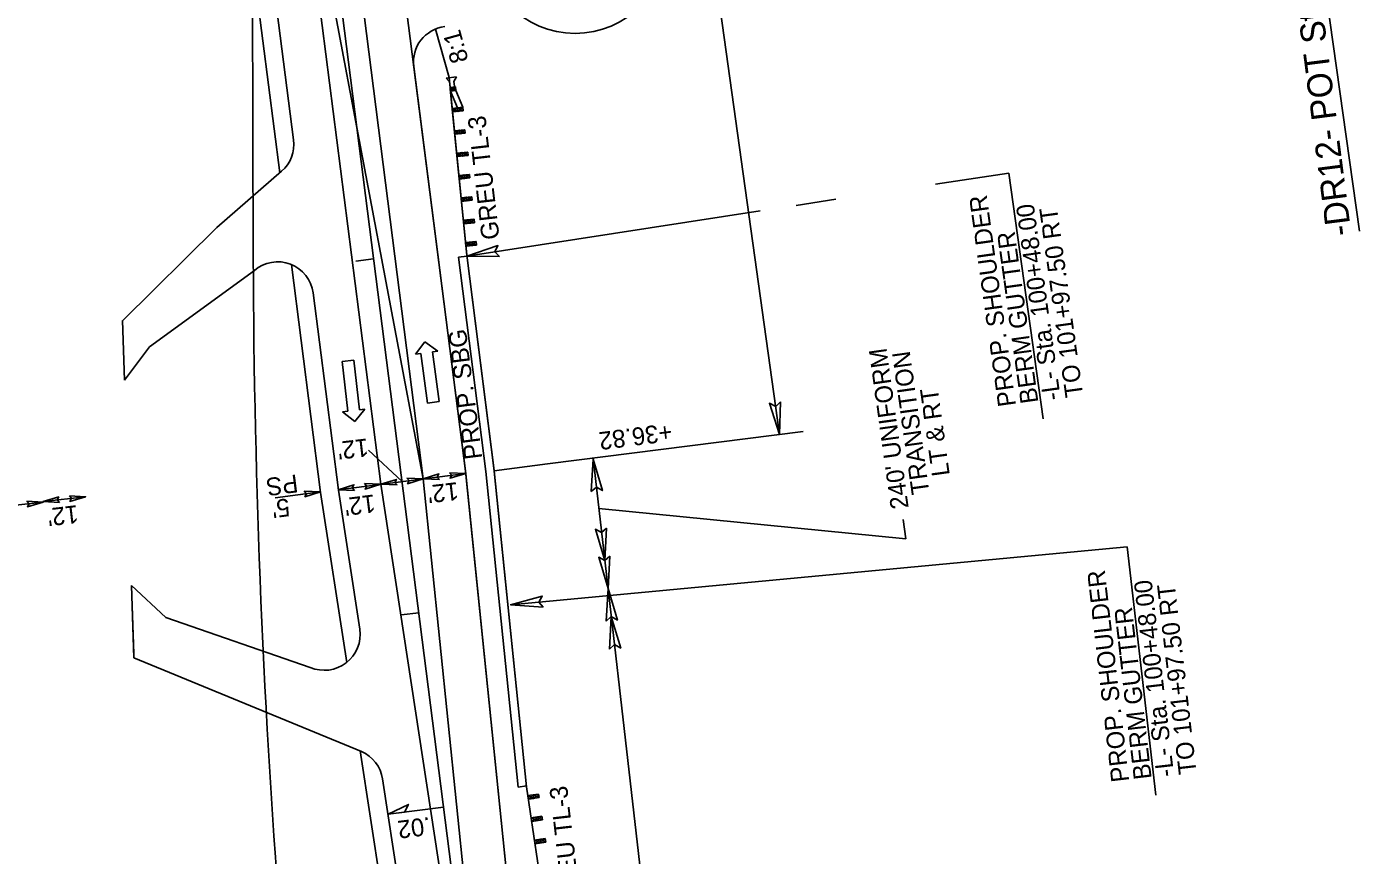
# Model space of a CAD drawing. Extents: x 472216 to 481979, y 489069 to 507339.
# Drawn here: x 478076.7 to 478450.1, y 496648.4 to 496880.7 of the extents above; entities that cross this region are included whole.
import ezdxf

# ---------------------------------------------------------------- set-up
doc = ezdxf.new("R2010")
doc.units = 0
for name, color, linetype in [('Old_Level_12', 7, 'Continuous'), ('Prop Drainage Structure Drop Inlet Grate 2 Narrow Slots and Sag Grates 840 24 CELL', 7, 'Continuous'), ('Prop Drainage Structure Drop Inlet Grate 2 Wide Slots and Sag Grates 840 22 Label', 7, 'Continuous'), ('Prop Drainage Structure Outlet Berm Ditch 850 10 CELL', 7, 'Continuous'), ('Prop Drainage Structure Pipe CSP 15in', 7, 'Continuous'), ('Prop Drainage Structure Pipe Plug CELL', 7, 'Continuous'), ('Prop Drainage Structure Pipe RCP 15in Class III Label', 7, 'Continuous'), ('Prop Drainage Structure Pipe RCP 24in Class III Label', 7, 'Continuous'), ('Prop Drainage Structure Pipe Side Drain 15in Label', 7, 'Continuous'), ('Prop Drainage Structure Tops and Inverts LABEL', 7, 'Continuous'), ('Prop Earthen Structure False Sump CELL', 7, 'Continuous'), ('Prop Erosion Embankment Toe Protection CELL', 7, 'Continuous'), ('Sheet Block Revision CELL', 7, 'Continuous'), ('Sheet Clip Boundary CELL', 7, 'Continuous'), ('Sheet North Arrow Point CELL', 7, 'Continuous'), ('Sheet PE Seal Cell', 7, 'Continuous'), ('Sheet Plot Border Outside CELL', 7, 'Continuous'), ('Sheet Sticker Incomplete CELL', 7, 'Continuous')]:
    doc.layers.add(name, color=color, linetype=linetype)

msp = doc.modelspace()

# ---------------------------------------------------------------- linework, layer by layer
at = {"layer": 'Old_Level_12'}
msp.add_line((478450.14, 496823.34), (478432.59, 496949.46), dxfattribs=at)
at = {"layer": 'Prop Drainage Structure Drop Inlet Grate 2 Narrow Slots and Sag Grates 840 24 CELL'}
msp.add_lwpolyline([(478178, 496659.91), (478183.7, 496662.66), (478182.59, 496660.5)], close=True, dxfattribs=at)
at = {"layer": 'Prop Drainage Structure Drop Inlet Grate 2 Wide Slots and Sag Grates 840 22 Label'}
msp.add_line((478177.99, 496659.91), (478193.57, 496661.9), dxfattribs=at)
at = {"layer": 'Prop Drainage Structure Outlet Berm Ditch 850 10 CELL'}
for points in [[(478209.2, 496816.24), (478200.07, 496816.4), (478208.77, 496819.36), (478207.88, 496817.6)], [(478287.99, 496775.54), (478287.7, 496766.41), (478284.87, 496775.15), (478286.61, 496774.24)], [(478234.95, 496750.35), (478235.46, 496759.47), (478238.08, 496750.66), (478236.36, 496751.62)], [(478192.43, 496753.73), (478187.87, 496753.93), (478192.26, 496755.3), (478191.79, 496754.43)], [(478195.21, 496755.65), (478199.77, 496755.45), (478195.39, 496754.08), (478195.86, 496754.95)], [(478168.63, 496750.69), (478164.06, 496750.89), (478168.45, 496752.26), (478167.98, 496751.39)], [(478171.41, 496752.61), (478175.97, 496752.41), (478171.58, 496751.04), (478172.05, 496751.91)], [(478180.53, 496752.21), (478175.97, 496752.41), (478180.36, 496753.78), (478179.89, 496752.91)], [(478183.31, 496754.13), (478187.87, 496753.93), (478183.48, 496752.56), (478183.95, 496753.43)], [(478154.54, 496750.46), (478159.1, 496750.26), (478154.72, 496748.89), (478155.19, 496749.76)], [(478239.25, 496740.12), (478238.74, 496731.01), (478236.11, 496739.81), (478237.83, 496738.85)], [(478240.15, 496732.28), (478239.64, 496723.16), (478237.02, 496731.97), (478238.74, 496731.01)], [(478239.14, 496714.04), (478239.64, 496723.16), (478242.27, 496714.35), (478240.55, 496715.31)], [(478221.45, 496717.92), (478212.34, 496718.62), (478221.2, 496721.06), (478220.21, 496719.36)], [(478240.04, 496706.19), (478240.55, 496715.31), (478243.18, 496706.5), (478241.45, 496707.46)]]:
    msp.add_lwpolyline(points, close=True, dxfattribs=at)
at = {"layer": 'Prop Drainage Structure Pipe CSP 15in'}
msp.add_line((478224.25, 496516.32), (478199.81, 496755.15), dxfattribs=at)
at = {"layer": 'Prop Drainage Structure Pipe Plug CELL'}
for p, q in [((478194.26, 496866.32), (478197.17, 496866.67)), ((478195.25, 496865.25), (478194.26, 496866.32)), ((478195.49, 496863.22), (478195.25, 496865.25)), ((478195.37, 496863.68), (478196.86, 496863.83)), ((478195.37, 496863.68), (478196.96, 496862.83)), ((478196.86, 496863.83), (478195.46, 496862.68)), ((478197.17, 496866.67), (478196.46, 496865.39)), ((478196.46, 496865.39), (478196.7, 496863.36)), ((478196.96, 496862.83), (478196.86, 496863.83)), ((478200.03, 496816.66), (478195.41, 496863.18)), ((478195.46, 496862.68), (478196.96, 496862.83)), ((478197.47, 496857.96), (478195.46, 496862.68)), ((478196.09, 496863.29), (478195.49, 496863.22)), ((478196.7, 496863.36), (478196.09, 496863.29)), ((478196.96, 496862.83), (478196.91, 496863.33)), ((478199, 496858.11), (478196.96, 496862.83)), ((478195.95, 496857.81), (478199, 496858.11)), ((478197.57, 496856.96), (478195.95, 496857.81)), ((478196.05, 496856.81), (478197.47, 496857.96)), ((478196.05, 496856.81), (478199.09, 496857.11)), ((478197.57, 496856.96), (478197.47, 496857.96)), ((478197.47, 496857.96), (478199.09, 496857.11)), ((478199, 496858.11), (478197.57, 496856.96)), ((478199.09, 496857.11), (478199, 496858.11)), ((478196.57, 496851.54), (478199.55, 496851.83)), ((478198.16, 496850.69), (478196.57, 496851.54)), ((478196.67, 496850.54), (478198.06, 496851.68)), ((478196.67, 496850.54), (478199.65, 496850.84)), ((478198.16, 496850.69), (478198.06, 496851.68)), ((478198.06, 496851.68), (478199.65, 496850.84)), ((478199.55, 496851.83), (478198.16, 496850.69)), ((478199.65, 496850.84), (478199.55, 496851.83)), ((478197.19, 496845.27), (478200.31, 496845.57)), ((478198.85, 496844.42), (478197.19, 496845.27)), ((478197.29, 496844.27), (478198.75, 496845.42)), ((478198.85, 496844.42), (478198.75, 496845.42)), ((478198.75, 496845.42), (478200.41, 496844.58)), ((478200.31, 496845.57), (478198.85, 496844.42)), ((478200.41, 496844.58), (478200.31, 496845.57)), ((478197.29, 496844.27), (478200.41, 496844.58)), ((478197.81, 496838.99), (478200.83, 496839.29)), ((478197.91, 496838), (478197.81, 496838.99)), ((478199.42, 496838.15), (478197.81, 496838.99)), ((478197.91, 496838), (478199.32, 496839.14)), ((478197.91, 496838), (478200.93, 496838.3)), ((478199.42, 496838.15), (478199.32, 496839.14)), ((478199.32, 496839.14), (478200.93, 496838.3)), ((478200.83, 496839.29), (478199.42, 496838.15)), ((478200.93, 496838.3), (478200.83, 496839.29)), ((478198.43, 496832.72), (478201.47, 496833.02)), ((478200.05, 496831.88), (478198.43, 496832.72)), ((478198.53, 496831.73), (478199.95, 496832.87)), ((478198.53, 496831.73), (478201.57, 496832.03)), ((478200.05, 496831.88), (478199.95, 496832.87)), ((478199.95, 496832.87), (478201.57, 496832.03)), ((478201.47, 496833.02), (478200.05, 496831.88)), ((478201.57, 496832.03), (478201.47, 496833.02)), ((478199.06, 496826.45), (478202.09, 496826.75)), ((478200.67, 496825.61), (478199.06, 496826.45)), ((478199.15, 496825.46), (478200.57, 496826.6)), ((478200.67, 496825.61), (478200.57, 496826.6)), ((478200.57, 496826.6), (478202.19, 496825.76)), ((478202.09, 496826.75), (478200.67, 496825.61)), ((478202.19, 496825.76), (478202.09, 496826.75)), ((478199.15, 496825.46), (478202.19, 496825.76)), ((478199.68, 496820.18), (478202.66, 496820.48)), ((478199.68, 496820.18), (478201.17, 496820.33)), ((478199.78, 496819.19), (478199.68, 496820.18)), ((478201.27, 496819.34), (478199.68, 496820.18)), ((478201.17, 496820.33), (478199.78, 496819.19)), ((478199.78, 496819.19), (478202.76, 496819.48)), ((478201.27, 496819.34), (478201.17, 496820.33)), ((478201.17, 496820.33), (478202.76, 496819.48)), ((478202.66, 496820.48), (478201.27, 496819.34)), ((478202.76, 496819.48), (478202.66, 496820.48)), ((478216.81, 496667.61), (478223.69, 496621.37)), ((478217.18, 496665.1), (478220.15, 496665.54)), ((478218.81, 496664.33), (478220.15, 496665.54)), ((478220.15, 496665.54), (478220.3, 496664.55)), ((478217.18, 496665.1), (478217.33, 496664.11)), ((478218.81, 496664.33), (478217.18, 496665.1)), ((478218.67, 496665.32), (478217.33, 496664.11)), ((478217.33, 496664.11), (478220.3, 496664.55)), ((478217.33, 496664.11), (478218.81, 496664.33)), ((478218.67, 496665.32), (478218.81, 496664.33)), ((478220.3, 496664.55), (478218.67, 496665.32)), ((478218.11, 496658.86), (478221.13, 496659.31)), ((478218.11, 496658.86), (478219.77, 496658.1)), ((478219.62, 496659.09), (478218.26, 496657.88)), ((478218.26, 496657.88), (478221.28, 496658.32)), ((478219.62, 496659.09), (478219.77, 496658.1)), ((478221.28, 496658.32), (478219.62, 496659.09)), ((478219.77, 496658.1), (478221.13, 496659.31)), ((478221.13, 496659.31), (478221.28, 496658.32)), ((478219.04, 496652.63), (478222.05, 496653.08)), ((478219.04, 496652.63), (478220.69, 496651.87)), ((478220.55, 496652.86), (478219.19, 496651.64)), ((478219.19, 496651.64), (478222.2, 496652.09)), ((478220.55, 496652.86), (478220.69, 496651.87)), ((478222.2, 496652.09), (478220.55, 496652.86)), ((478220.69, 496651.87), (478222.05, 496653.08)), ((478222.05, 496653.08), (478222.2, 496652.09))]:
    msp.add_line(p, q, dxfattribs=at)
at = {"layer": 'Prop Drainage Structure Pipe RCP 15in Class III Label'}
for p, q in [((478175.97, 496752.41), (478083.53, 497476.53)), ((478187.87, 496753.93), (478095.43, 497478.05)), ((478187.87, 496753.93), (478150.64, 496950.8)), ((478187.87, 496753.93), (478150.64, 496950.8)), ((478150.64, 496950.8), (478175.97, 496752.41)), ((478175.97, 496752.41), (478212.31, 496515.1)), ((478175.97, 496752.41), (478212.31, 496515.1)), ((478212.31, 496515.1), (478187.87, 496753.93)), ((478212.31, 496515.1), (478187.87, 496753.93))]:
    msp.add_line(p, q, dxfattribs=at)
at = {"layer": 'Prop Drainage Structure Pipe RCP 24in Class III Label'}
for p, q in [((478151.54, 496848.98), (478076.42, 497437.43)), ((478199.79, 496755.3), (478185.21, 496869.54)), ((478130.06, 496824.43), (478148.18, 496840.16)), ((478130.06, 496824.43), (478103.56, 496798.28)), ((478200.06, 496816.4), (478197.76, 496816.1)), ((478140.55, 496812.35), (478111.16, 496790.92)), ((478164.08, 496750.74), (478157.02, 496806.06)), ((478104.13, 496781.6), (478103.56, 496798.29)), ((478111.16, 496790.92), (478104.13, 496781.6)), ((478213.44, 496621.97), (478199.79, 496755.3)), ((478164.08, 496750.74), (478170.05, 496711.77)), ((478106.8, 496703.74), (478106.11, 496724.07)), ((478115.74, 496715.1), (478106.11, 496724.07)), ((478106.76, 496704.9), (478106.3, 496718.37)), ((478156.22, 496701.06), (478115.74, 496715.1)), ((478156.22, 496701.06), (478115.74, 496715.1)), ((478170.54, 496677.49), (478106.8, 496703.74)), ((478176.47, 496669.82), (478191.9, 496569.07)), ((478214.47, 496667.52), (478216.79, 496667.82))]:
    msp.add_line(p, q, dxfattribs=at)
for centre, start, end in [((478195.13, 496870.81), 97.2747, 187.2747), ((478141.62, 496847.71), 310.9584, 7.2747), ((478147.1, 496804.79), 7.2747, 130.9584), ((478160.17, 496710.25), 246.7433, 8.7068), ((478166.59, 496668.31), 8.7068, 66.7433)]:
    msp.add_arc(centre, 10, start, end, dxfattribs=at)
at = {"layer": 'Prop Drainage Structure Pipe Side Drain 15in Label'}
for p, q in [((478185.7, 496788.86), (478188.35, 496792.39)), ((478187.18, 496789.06), (478185.7, 496788.86)), ((478189.04, 496775.18), (478187.18, 496789.06)), ((478188.35, 496792.39), (478191.94, 496789.69)), ((478191.94, 496789.69), (478190.45, 496789.5)), ((478190.45, 496789.5), (478192.31, 496775.62)), ((478168.39, 496787.22), (478165.12, 496786.83)), ((478165.12, 496786.83), (478166.76, 496772.92)), ((478170.04, 496773.31), (478168.39, 496787.22)), ((478192.31, 496775.62), (478189.04, 496775.18)), ((478166.76, 496772.92), (478165.28, 496772.75)), ((478165.28, 496772.75), (478168.72, 496769.98)), ((478168.72, 496769.98), (478171.53, 496773.49)), ((478171.53, 496773.49), (478170.04, 496773.31))]:
    msp.add_line(p, q, dxfattribs=at)
at = {"layer": 'Prop Drainage Structure Tops and Inverts LABEL'}
for p, q in [((478207.74, 496756.21), (478200.03, 496816.66)), ((478216.81, 496667.61), (478207.74, 496756.21))]:
    msp.add_line(p, q, dxfattribs=at)
at = {"layer": 'Prop Earthen Structure False Sump CELL'}
for p, q in [((478205.42, 496755.95), (478197.74, 496816.1)), ((478214.47, 496667.52), (478205.42, 496755.95))]:
    msp.add_line(p, q, dxfattribs=at)
at = {"layer": 'Prop Erosion Embankment Toe Protection CELL'}
for p, q in [((478147.68, 496839.73), (478069.01, 497456.01)), ((478195.09, 496866.42), (478191.31, 496880.05)), ((478200.03, 496816.66), (478195.09, 496866.42)), ((478207.73, 496756.31), (478200.03, 496816.61)), ((478159.12, 496750.13), (478150.96, 496814.02)), ((478216.81, 496667.61), (478207.75, 496756.12)), ((478159.12, 496750.13), (478166.42, 496702.45)), ((478170.22, 496677.63), (478186.94, 496568.46)), ((478224.13, 496618.15), (478216.81, 496667.61))]:
    msp.add_line(p, q, dxfattribs=at)
at = {"layer": 'Sheet Block Revision CELL'}
for p, q in [((478287.7, 496766.41), (478259.36, 496970.02)), ((478331.4, 496836.58), (478351.93, 496839.68)), ((478361.52, 496770.76), (478351.93, 496839.68)), ((478292.33, 496830.61), (478303.42, 496832.32)), ((478200.07, 496816.4), (478282.29, 496829.06)), ((478294.29, 496767.25), (478222.72, 496758.12)), ((478181.92, 496753.17), (478172.54, 496761.97)), ((478235.43, 496759.74), (478263.04, 496520.23)), ((478199.77, 496755.45), (478164.06, 496750.89)), ((478222.72, 496758.12), (478207.74, 496756.21)), ((478159.1, 496750.26), (478146.39, 496748.64)), ((478237.06, 496745.6), (478323.06, 496737.08)), ((478323.06, 496737.08), (478322.3, 496742.57)), ((478212.34, 496718.62), (478385.13, 496734.83)), ((478393.16, 496665.22), (478385.13, 496734.83))]:
    msp.add_line(p, q, dxfattribs=at)
at = {"layer": 'Sheet Clip Boundary CELL'}
msp.add_line((478199.77, 496755.45), (478107.34, 497479.57), dxfattribs=at)
at = {"layer": 'Sheet North Arrow Point CELL'}
for p, q in [((478212.48, 496513.77), (478060.46, 497704.67)), ((478140.24, 496815.8), (478138.74, 497279.77))]:
    msp.add_line(p, q, dxfattribs=at)
msp.add_arc((480640.23, 496823.91), 2500, 180.18571, 188.99254, dxfattribs=at)
at = {"layer": 'Sheet PE Seal Cell'}
for p, q in [((478173.95, 496815.58), (478168.99, 496814.95)), ((478186.61, 496716.39), (478181.65, 496715.76))]:
    msp.add_line(p, q, dxfattribs=at)
at = {"layer": 'Sheet Plot Border Outside CELL'}
msp.add_circle((478230.4, 496904.72), 25.9, dxfattribs=at)
at = {"layer": 'Sheet Sticker Incomplete CELL'}
for p, q in [((478093.27, 496748.93), (478081.35, 496747.55)), ((478081.37, 496747.41), (478069.45, 496746.04))]:
    msp.add_line(p, q, dxfattribs=at)
for points in [[(478085.91, 496747.3), (478081.35, 496747.55), (478085.75, 496748.87), (478085.27, 496748.01)], [(478088.71, 496749.18), (478093.27, 496748.93), (478088.87, 496747.61), (478089.35, 496748.48)], [(478076.81, 496747.67), (478081.37, 496747.41), (478076.96, 496746.1), (478077.44, 496746.96)]]:
    msp.add_lwpolyline(points, close=True, dxfattribs=at)

# ---------------------------------------------------------------- texts
at = {"layer": 'Old_Level_12'}
msp.add_text('-DR12- POT Sta.  11+94.56', height=7, rotation=97.2747, dxfattribs=at).set_placement((478447.95, 496822.4))
at = {"layer": 'Prop Drainage Structure Drop Inlet Grate 2 Narrow Slots and Sag Grates 840 24 CELL'}
msp.add_text('.02', height=5, rotation=187.2319, dxfattribs=at).set_placement((478189.63, 496659.14))
at = {"layer": 'Prop Drainage Structure Pipe CSP 15in'}
for s, rotation, p in [('8:1', 105.529, (478200.58, 496871.28)), ('PROP. SHOULDER ', 97.9227, (478353.96, 496774.52)), ('-L- Sta. 100+48.00', 97.9227, (478366.52, 496776.26)), ('TO 101+97.50 RT', 97.9227, (478372.8, 496777.14)), ('BERM GUTTER', 97.9227, (478360.24, 496775.39)), ('PROP. SBG', 97.2747, (478204.43, 496759.7)), ("240' UNIFORM ", 97.9227, (478323.89, 496745.81)), ('TRANSITION ', 97.9227, (478329.72, 496749.92)), ('LT & RT', 97.9227, (478335.41, 496755.01)), ('+36.82', 187.2747, (478257.29, 496769.57)), ("12'", 186.576, (478172.23, 496765.28)), ('PS', 187.2747, (478152.44, 496755.18)), ("12'", 186.576, (478197.47, 496753.04)), ("5'", 187.2747, (478150.12, 496748.49)), ("12'", 187.2747, (478174.13, 496749.59)), ('PROP. SHOULDER ', 96.5773, (478385.67, 496669.17)), ('-L- Sta. 100+48.00', 96.5773, (478398.27, 496670.62)), ('TO 101+97.50 RT', 96.5773, (478404.56, 496671.35)), ('BERM GUTTER', 96.5773, (478391.97, 496669.9))]:
    msp.add_text(s, height=5, rotation=rotation, dxfattribs=at).set_placement(p)
at = {"layer": 'Prop Drainage Structure Pipe Plug CELL'}
for p in [(478209.26, 496821.29), (478232.15, 496633.36)]:
    msp.add_text('GREU TL-3', height=5, rotation=96.576, dxfattribs=at).set_placement(p)
at = {"layer": 'Sheet Sticker Incomplete CELL'}
msp.add_text("12'", height=5, rotation=186.576, dxfattribs=at).set_placement((478090.96, 496746.59))

doc.saveas('drawing.dxf')
